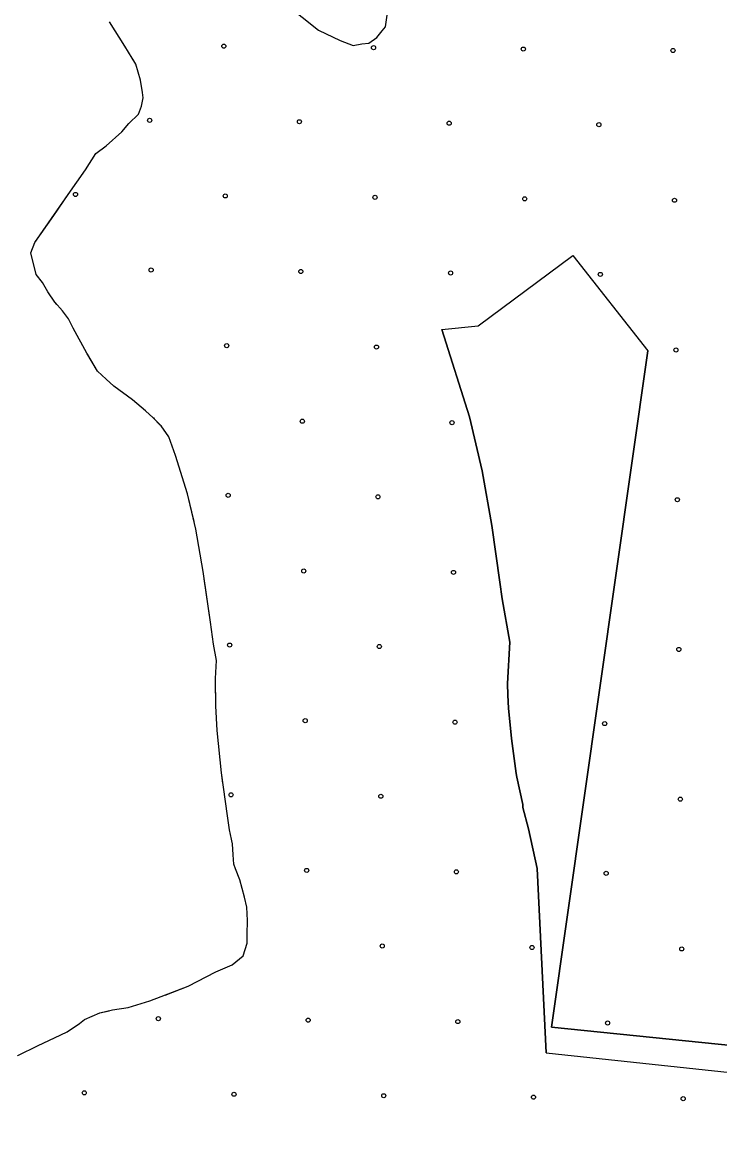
# Model space of a CAD drawing. Extents: x 1551132 to 1791609, y 378168 to 563823.
# Drawn here: x 1612504 to 1614296, y 449890 to 452730 of the extents above; entities that cross this region are included whole.
import ezdxf

# ---------------------------------------------------------------- set-up
doc = ezdxf.new("R2010")
doc.units = 0
for name, color, linetype in [('DESIGN - EROSION CONTROL - Devices', 7, 'Continuous'), ('DESIGN - SCRATCH - User 1', 7, 'Continuous'), ('DESIGN - TRANSPORTATION - Text', 7, 'Continuous'), ('SURVEY - VEGETATION - Features with Text', 7, 'Continuous')]:
    doc.layers.add(name, color=color, linetype=linetype)

msp = doc.modelspace()

# ---------------------------------------------------------------- linework, layer by layer
at = {"layer": 'DESIGN - EROSION CONTROL - Devices'}
for points in [[(1613582.67, 451940.828), (1613675.418, 451950.17), (1613919.095, 452130.425)], [(1613919.095, 452130.425), (1614111.066, 451885.252)], [(1613850.421, 450082.813), (1615227.513, 449935.493)]]:
    msp.add_lwpolyline(points, dxfattribs=at)
for centre in [(1613022.461, 452668.123), (1613022.461, 452668.123), (1613407.014, 452664.39), (1613407.014, 452664.39), (1613791.567, 452660.656), (1613791.567, 452660.656), (1614176.12, 452656.923), (1614176.12, 452656.923), (1612832.052, 452477.714), (1612832.052, 452477.714), (1613216.605, 452473.98), (1613216.605, 452473.98), (1613601.158, 452470.247), (1613601.158, 452470.247), (1613985.711, 452466.513), (1613985.711, 452466.513), (1612641.642, 452287.304), (1612641.642, 452287.304), (1613026.195, 452283.57), (1613026.195, 452283.57), (1613410.748, 452279.837), (1613410.748, 452279.837), (1613795.301, 452276.103), (1613795.301, 452276.103), (1614179.854, 452272.37), (1614179.854, 452272.37), (1612835.785, 452093.161), (1612835.785, 452093.161), (1613220.338, 452089.427), (1613220.338, 452089.427), (1613604.891, 452085.694), (1613604.891, 452085.694), (1613989.444, 452081.96), (1613989.444, 452081.96), (1613029.928, 451899.017), (1613029.928, 451899.017), (1613414.481, 451895.284), (1613414.481, 451895.284), (1614183.587, 451887.817), (1614183.587, 451887.817), (1613224.072, 451704.874), (1613224.072, 451704.874), (1613608.625, 451701.141), (1613608.625, 451701.141), (1613033.662, 451514.465), (1613033.662, 451514.465), (1613418.215, 451510.731), (1613418.215, 451510.731), (1614187.321, 451503.264), (1614187.321, 451503.264), (1613227.805, 451320.321), (1613227.805, 451320.321), (1613612.358, 451316.588), (1613612.358, 451316.588), (1613037.396, 451129.912), (1613037.396, 451129.912), (1613421.948, 451126.178), (1613421.948, 451126.178), (1614191.054, 451118.711), (1614191.054, 451118.711), (1613231.539, 450935.768), (1613231.539, 450935.768), (1613616.092, 450932.035), (1613616.092, 450932.035), (1614000.645, 450928.301), (1614000.645, 450928.301), (1613041.129, 450745.359), (1613041.129, 450745.359), (1613425.682, 450741.625), (1613425.682, 450741.625), (1614194.788, 450734.158), (1614194.788, 450734.158), (1613235.272, 450551.215), (1613235.272, 450551.215), (1613619.825, 450547.482), (1613619.825, 450547.482), (1614004.378, 450543.748), (1614004.378, 450543.748), (1613429.415, 450357.072), (1613429.415, 450357.072), (1613813.968, 450353.339), (1613813.968, 450353.339), (1614198.521, 450349.605), (1614198.521, 450349.605), (1612854.453, 450170.396), (1612854.453, 450170.396), (1613239.006, 450166.662), (1613239.006, 450166.662), (1613623.559, 450162.929), (1613623.559, 450162.929), (1614008.112, 450159.195), (1614008.112, 450159.195), (1612664.043, 449979.986), (1612664.043, 449979.986), (1613048.596, 449976.253), (1613048.596, 449976.253), (1613433.149, 449972.519), (1613433.149, 449972.519), (1613817.702, 449968.786), (1613817.702, 449968.786), (1614202.255, 449965.052), (1614202.255, 449965.052)]:
    msp.add_circle(centre, 5.28, dxfattribs=at)
msp.add_arc((1612839.519, 451708.608), 5.28, 18.194665, 70.803, dxfattribs=at)
at = {"layer": 'DESIGN - SCRATCH - User 1'}
for points in [[(1613181.98, 452776.158), (1613265.386, 452709.156), (1613321.16, 452682.522), (1613355.067, 452670.147), (1613377.117, 452673.93), (1613395.15, 452675.747), (1613415.541, 452690.831), (1613429.482, 452707.456), (1613437.582, 452717.39), (1613441.882, 452747.407)], [(1612720.107, 452412.181), (1612760.481, 452447.832), (1612778.706, 452469.691), (1612802.955, 452493.492), (1612810.947, 452514.193), (1612815.38, 452535.451), (1612813.513, 452549.493), (1612808.68, 452580.694), (1612796.205, 452621.82), (1612768.639, 452668.205), (1612729.224, 452730.74)], [(1612493.161, 450075.695), (1612545.451, 450101.213), (1612587.667, 450120.813), (1612619.85, 450136.514), (1612652.082, 450158.223), (1612664.765, 450168.081), (1612704.381, 450185.74), (1612736.73, 450192.832), (1612776.563, 450199.024), (1612832.77, 450216.483), (1612931.201, 450253.542), (1613001.616, 450290.885), (1613043.815, 450308.485), (1613072.073, 450332.244), (1613082.389, 450364.203), (1613082.606, 450386.245), (1613082.956, 450422.321), (1613081.289, 450456.406), (1613075.539, 450482.523), (1613063.956, 450526.732), (1613052.223, 450554.908), (1613048.34, 450566.975), (1613046.573, 450591.042), (1613044.848, 450619.118), (1613037.199, 450655.269), (1613031.54, 450691.403), (1613016.607, 450801.79), (1613005.658, 450910.126), (1613002.283, 450974.294), (1613000.966, 451044.454), (1613003.416, 451090.522), (1612995.825, 451132.69), (1612988.367, 451188.883), (1612969.626, 451319.345), (1612950.668, 451427.764), (1612929.535, 451518.167), (1612898.477, 451616.694), (1612880.936, 451664.97), (1612861.195, 451693.238), (1612841.379, 451713.48), (1612821.546, 451731.722), (1612787.797, 451760.131), (1612740.098, 451794.699), (1612720.265, 451812.941), (1612698.449, 451833.208), (1612670.883, 451879.584), (1612635.484, 451944.086), (1612623.709, 451968.253), (1612607.901, 451988.462), (1612588.102, 452010.713), (1612570.344, 452036.947), (1612556.569, 452061.139), (1612540.761, 452081.348), (1612527.295, 452137.599), (1612537.553, 452163.55), (1612622.818, 452286.928), (1612667.475, 452350.596), (1612693.899, 452392.406), (1612720.107, 452412.181)], [(1613582.67, 451940.828), (1613653.36, 451716.564), (1613685.784, 451577.844), (1613710.367, 451437.298), (1613731.299, 451291.553), (1613737.007, 451248.543), (1613756.965, 451137.682), (1613751.324, 451031.554), (1613751.899, 451001.037), (1613753.657, 450967.569), (1613761.515, 450889.801), (1613773.706, 450799.707), (1613775.065, 450791.023), (1613790.031, 450720.305), (1613790.481, 450712.879), (1613804.789, 450658.278), (1613827.297, 450556.059), (1613850.421, 450082.813)], [(1613864.262, 450148.665), (1614111.066, 451885.252)], [(1616398.636, 449889.934), (1613864.262, 450148.665)]]:
    msp.add_lwpolyline(points, dxfattribs=at)
at = {"layer": 'DESIGN - TRANSPORTATION - Text'}
for points in [[(1613181.98, 452776.158), (1613265.386, 452709.156), (1613321.16, 452682.522), (1613355.067, 452670.147), (1613377.117, 452673.93), (1613395.15, 452675.747), (1613415.541, 452690.831), (1613429.482, 452707.456), (1613437.582, 452717.39), (1613441.882, 452747.407)], [(1612720.107, 452412.181), (1612760.481, 452447.832), (1612778.706, 452469.691), (1612802.955, 452493.492), (1612810.947, 452514.193), (1612815.38, 452535.451), (1612813.513, 452549.493), (1612808.68, 452580.694), (1612796.205, 452621.82), (1612768.639, 452668.205), (1612729.224, 452730.74)], [(1612493.161, 450075.695), (1612545.451, 450101.213), (1612587.667, 450120.813), (1612619.85, 450136.514), (1612652.082, 450158.223), (1612664.765, 450168.081), (1612704.381, 450185.74), (1612736.73, 450192.832), (1612776.563, 450199.024), (1612832.77, 450216.483), (1612931.201, 450253.542), (1613001.616, 450290.885), (1613043.815, 450308.485), (1613072.073, 450332.244), (1613082.389, 450364.203), (1613082.606, 450386.245), (1613082.956, 450422.321), (1613081.289, 450456.406), (1613075.539, 450482.523), (1613063.956, 450526.732), (1613052.223, 450554.908), (1613048.34, 450566.975), (1613046.573, 450591.042), (1613044.848, 450619.118), (1613037.199, 450655.269), (1613031.54, 450691.403), (1613016.607, 450801.79), (1613005.658, 450910.126), (1613002.283, 450974.294), (1613000.966, 451044.454), (1613003.416, 451090.522), (1612995.825, 451132.69), (1612988.367, 451188.883), (1612969.626, 451319.345), (1612950.668, 451427.764), (1612929.535, 451518.167), (1612898.477, 451616.694), (1612880.936, 451664.97), (1612861.195, 451693.238), (1612841.379, 451713.48), (1612821.546, 451731.722), (1612787.797, 451760.131), (1612740.098, 451794.699), (1612720.265, 451812.941), (1612698.449, 451833.208), (1612670.883, 451879.584), (1612635.484, 451944.086), (1612623.709, 451968.253), (1612607.901, 451988.462), (1612588.102, 452010.713), (1612570.344, 452036.947), (1612556.569, 452061.139), (1612540.761, 452081.348), (1612527.295, 452137.599), (1612537.553, 452163.55), (1612622.818, 452286.928), (1612667.475, 452350.596), (1612693.899, 452392.406), (1612720.107, 452412.181)]]:
    msp.add_lwpolyline(points, dxfattribs=at)
at = {"layer": 'SURVEY - VEGETATION - Features with Text'}
for points in [[(1613336.968, 452676.755), (1613355.067, 452670.147), (1613377.117, 452673.93), (1613395.15, 452675.747), (1613415.541, 452690.831), (1613429.482, 452707.456), (1613437.582, 452717.39), (1613441.882, 452747.407), (1613436.582, 452819.618), (1613434.857, 452861.21)], [(1613181.98, 452776.158), (1613265.386, 452709.156), (1613321.16, 452682.522), (1613355.067, 452670.147), (1613377.117, 452673.93), (1613395.15, 452675.747), (1613415.541, 452690.831), (1613429.482, 452707.456), (1613437.582, 452717.39), (1613441.882, 452747.407)], [(1612720.107, 452412.181), (1612760.481, 452447.832), (1612778.706, 452469.691), (1612802.955, 452493.492), (1612810.947, 452514.193), (1612815.38, 452535.451), (1612813.513, 452549.493), (1612808.68, 452580.694), (1612796.205, 452621.82), (1612768.639, 452668.205), (1612729.224, 452730.74)], [(1612720.107, 452412.181), (1612760.481, 452447.832), (1612778.706, 452469.691), (1612802.955, 452493.492), (1612810.947, 452514.193), (1612815.38, 452535.451), (1612813.513, 452549.493), (1612808.68, 452580.694), (1612796.205, 452621.82), (1612788.506, 452634.779)], [(1612493.161, 450075.695), (1612545.451, 450101.213), (1612587.667, 450120.813), (1612619.85, 450136.514), (1612652.082, 450158.223), (1612664.765, 450168.081), (1612704.381, 450185.74), (1612736.73, 450192.832), (1612776.563, 450199.024), (1612832.77, 450216.483), (1612931.201, 450253.542), (1613001.616, 450290.885), (1613043.815, 450308.485), (1613072.073, 450332.244), (1613082.389, 450364.203), (1613082.606, 450386.245), (1613082.956, 450422.321), (1613081.289, 450456.406), (1613075.539, 450482.523), (1613063.956, 450526.732), (1613052.223, 450554.908), (1613048.34, 450566.975), (1613046.573, 450591.042), (1613044.848, 450619.118), (1613037.199, 450655.269), (1613031.54, 450691.403), (1613016.607, 450801.79), (1613005.658, 450910.126), (1613002.283, 450974.294), (1613000.966, 451044.454), (1613003.416, 451090.522), (1612995.825, 451132.69), (1612988.367, 451188.883), (1612969.626, 451319.345), (1612950.668, 451427.764), (1612929.535, 451518.167), (1612898.477, 451616.694), (1612880.936, 451664.97), (1612861.195, 451693.238), (1612841.379, 451713.48), (1612821.546, 451731.722), (1612787.797, 451760.131), (1612740.098, 451794.699), (1612720.265, 451812.941), (1612698.449, 451833.208), (1612670.883, 451879.584), (1612635.484, 451944.086), (1612623.709, 451968.253), (1612607.901, 451988.462), (1612588.102, 452010.713), (1612570.344, 452036.947), (1612556.569, 452061.139), (1612540.761, 452081.348), (1612527.295, 452137.599), (1612537.553, 452163.55), (1612622.818, 452286.928), (1612667.475, 452350.596), (1612693.899, 452392.406), (1612720.107, 452412.181)], [(1612585.735, 452233.268), (1612622.818, 452286.928), (1612667.475, 452350.596), (1612693.899, 452392.406), (1612720.107, 452412.181)], [(1612593.643, 452004.487), (1612588.102, 452010.713), (1612570.344, 452036.947), (1612556.569, 452061.139), (1612540.761, 452081.348), (1612527.295, 452137.599), (1612537.553, 452163.55), (1612585.735, 452233.268)], [(1613582.67, 451940.828), (1613675.418, 451950.17), (1613919.095, 452130.425)], [(1613919.095, 452130.425), (1614111.066, 451885.252)], [(1613850.421, 450082.813), (1613827.297, 450556.059), (1613804.789, 450658.278), (1613790.481, 450712.879), (1613790.031, 450720.305), (1613775.065, 450791.023), (1613773.706, 450799.707), (1613761.515, 450889.801), (1613753.657, 450967.569), (1613751.899, 451001.037), (1613751.324, 451031.554), (1613756.965, 451137.682), (1613737.007, 451248.543), (1613731.299, 451291.553), (1613710.367, 451437.298), (1613685.784, 451577.844), (1613653.36, 451716.564), (1613582.67, 451940.828)], [(1612859.42, 451695.054), (1612841.379, 451713.48), (1612821.546, 451731.722), (1612787.797, 451760.131), (1612740.098, 451794.699), (1612720.265, 451812.941), (1612698.449, 451833.208), (1612672.125, 451877.492)], [(1614111.066, 451885.252), (1613864.262, 450148.665)], [(1612945.993, 451447.748), (1612929.535, 451518.167), (1612898.477, 451616.694), (1612880.936, 451664.97), (1612861.195, 451693.238), (1612859.42, 451695.054)], [(1613001.075, 451038.496), (1613000.966, 451044.454), (1613003.416, 451090.522), (1612995.825, 451132.69), (1612988.367, 451188.883), (1612972.384, 451300.128)], [(1613020.182, 450775.381), (1613016.607, 450801.79), (1613005.658, 450910.126), (1613002.283, 450974.294), (1613001.075, 451038.496)], [(1613082.431, 450368.612), (1613082.606, 450386.245), (1613082.956, 450422.321), (1613081.289, 450456.406), (1613075.539, 450482.523), (1613063.956, 450526.732), (1613052.223, 450554.908), (1613048.34, 450566.975), (1613046.573, 450591.042), (1613044.848, 450619.118), (1613043.14, 450627.202)], [(1612871.619, 450231.108), (1612931.201, 450253.542), (1613001.616, 450290.885), (1613043.815, 450308.485), (1613072.073, 450332.244), (1613082.389, 450364.203), (1613082.431, 450368.612)], [(1612492.244, 450074.687), (1612493.161, 450075.695), (1612545.451, 450101.213), (1612587.667, 450120.813), (1612619.85, 450136.514), (1612652.082, 450158.223), (1612664.765, 450168.081), (1612704.381, 450185.74), (1612727.631, 450190.84)], [(1613864.262, 450148.665), (1616398.636, 449889.934)], [(1613850.421, 450082.813), (1615227.513, 449935.493)]]:
    msp.add_lwpolyline(points, dxfattribs=at)

doc.saveas('drawing.dxf')
